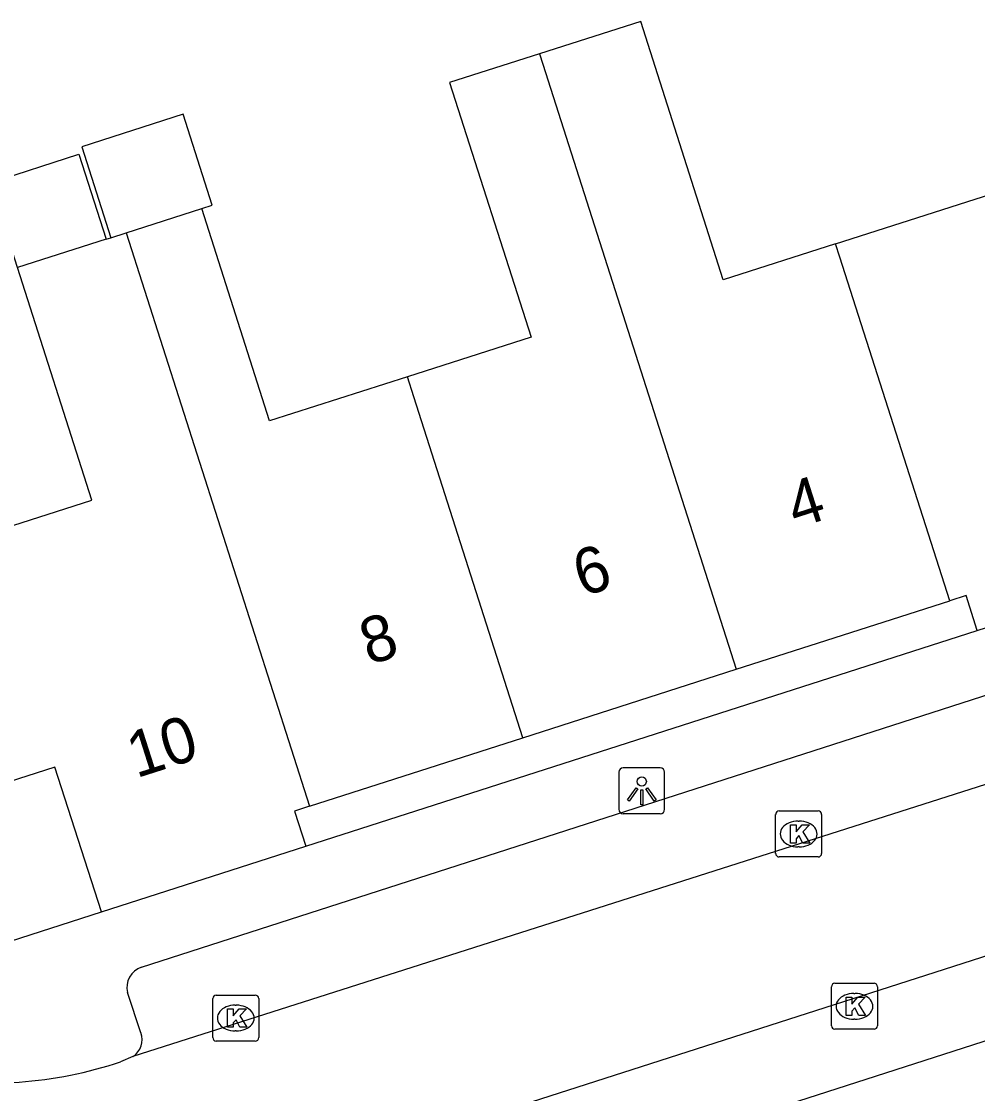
# Model space of a CAD drawing. Extents: x 159718 to 160783, y 383290 to 384030.
# Drawn here: x 160111.85 to 160132.66, y 383568.57 to 383591.9 of the extents above; entities that cross this region are included whole.
import ezdxf

# ---------------------------------------------------------------- set-up
doc = ezdxf.new("R2010")
doc.units = 0
for name, color, linetype in [('IMGEO_Kolk', 7, 'Continuous'), ('IMGEO_Lichtpunt', 7, 'Continuous'), ('IMGEO_Pand', 7, 'Continuous'), ('IMGEO_Pand_nummerreeks', 7, 'Continuous'), ('IMGEO_Rijbaan_lokaal_open', 7, 'Continuous'), ('IMGEO_Voetpad_open', 7, 'Continuous')]:
    doc.layers.add(name, color=color, linetype=linetype)

msp = doc.modelspace()

# ---------------------------------------------------------------- linework, layer by layer
at = {"layer": 'IMGEO_Kolk'}
for p, q in [((160128.269, 383573.796), (160128.269, 383574.648)), ((160128.344, 383574.722), (160129.196, 383574.722)), ((160129.27, 383574.648), (160129.27, 383573.796)), ((160128.757, 383574.502), (160128.782, 383574.502)), ((160129.196, 383573.722), (160128.344, 383573.722)), ((160128.78, 383573.942), (160128.755, 383573.942)), ((160129.558, 383570.972), (160130.41, 383570.972)), ((160116.091, 383570.716), (160116.943, 383570.716)), ((160129.483, 383570.046), (160129.483, 383570.898)), ((160129.971, 383570.752), (160129.996, 383570.752)), ((160130.484, 383570.898), (160130.484, 383570.046)), ((160116.016, 383569.79), (160116.016, 383570.642)), ((160116.504, 383570.496), (160116.529, 383570.496)), ((160117.017, 383570.642), (160117.017, 383569.79)), ((160129.994, 383570.192), (160129.969, 383570.192)), ((160116.527, 383569.936), (160116.502, 383569.936)), ((160130.41, 383569.972), (160129.558, 383569.972)), ((160116.943, 383569.716), (160116.091, 383569.716))]:
    msp.add_line(p, q, dxfattribs=at)
for points in [[(160128.269, 383573.796), (160128.269, 383574.648)], [(160128.344, 383574.722), (160129.196, 383574.722)], [(160129.27, 383574.648), (160129.27, 383573.796)], [(160128.59, 383574.422), (160128.713, 383574.422), (160128.713, 383574.271), (160128.843, 383574.422), (160129.007, 383574.422), (160128.861, 383574.271), (160129.014, 383574.022), (160128.862, 383574.022), (160128.777, 383574.186), (160128.713, 383574.119), (160128.713, 383574.022), (160128.59, 383574.022), (160128.59, 383574.422)], [(160129.196, 383573.722), (160128.344, 383573.722)], [(160129.558, 383570.972), (160130.41, 383570.972)], [(160116.091, 383570.716), (160116.943, 383570.716)], [(160129.483, 383570.046), (160129.483, 383570.898)], [(160130.484, 383570.898), (160130.484, 383570.046)], [(160116.016, 383569.79), (160116.016, 383570.642)], [(160117.017, 383570.642), (160117.017, 383569.79)], [(160129.804, 383570.672), (160129.927, 383570.672), (160129.927, 383570.521), (160130.057, 383570.672), (160130.221, 383570.672), (160130.075, 383570.521), (160130.228, 383570.272), (160130.076, 383570.272), (160129.991, 383570.436), (160129.927, 383570.369), (160129.927, 383570.272), (160129.804, 383570.272), (160129.804, 383570.672)], [(160116.337, 383570.416), (160116.46, 383570.416), (160116.46, 383570.265), (160116.59, 383570.416), (160116.754, 383570.416), (160116.608, 383570.265), (160116.761, 383570.016), (160116.609, 383570.016), (160116.524, 383570.18), (160116.46, 383570.113), (160116.46, 383570.016), (160116.337, 383570.016), (160116.337, 383570.416)], [(160130.41, 383569.972), (160129.558, 383569.972)], [(160116.943, 383569.716), (160116.091, 383569.716)]]:
    msp.add_lwpolyline(points, dxfattribs=at)
for centre, start, end in [((160128.346, 383574.646), 91.552, 178.448), ((160128.346, 383574.646), 91.552, 178.448), ((160129.194, 383574.646), 1.552, 88.448), ((160129.194, 383574.646), 1.552, 88.448), ((160128.346, 383573.798), 181.552, 268.448), ((160128.346, 383573.798), 181.552, 268.448), ((160129.194, 383573.798), 271.552, 358.448), ((160129.194, 383573.798), 271.552, 358.448), ((160129.56, 383570.896), 91.552, 178.448), ((160129.56, 383570.896), 91.552, 178.448), ((160130.408, 383570.896), 1.552, 88.448), ((160130.408, 383570.896), 1.552, 88.448), ((160116.093, 383570.64), 91.552, 178.448), ((160116.093, 383570.64), 91.552, 178.448), ((160116.941, 383570.64), 1.552, 88.448), ((160116.941, 383570.64), 1.552, 88.448), ((160129.56, 383570.048), 181.552, 268.448), ((160129.56, 383570.048), 181.552, 268.448), ((160130.408, 383570.048), 271.552, 358.448), ((160130.408, 383570.048), 271.552, 358.448), ((160116.093, 383569.792), 181.552, 268.448), ((160116.093, 383569.792), 181.552, 268.448), ((160116.941, 383569.792), 271.552, 358.448), ((160116.941, 383569.792), 271.552, 358.448)]:
    msp.add_arc(centre, 0.0765, start, end, dxfattribs=at)
for centre, major_axis, ratio, start_param, end_param in [((160128.756, 383574.222), (-0.387, 0.002), 0.722429, 4.712389, 7.853982), ((160128.781, 383574.222), (-0.39, 0.002), 0.717154, 1.570796, 4.712389), ((160129.97, 383570.472), (-0.387, 0.002), 0.722429, 4.712389, 7.853982), ((160129.995, 383570.472), (-0.39, 0.002), 0.717154, 1.570796, 4.712389), ((160116.503, 383570.216), (-0.387, 0.002), 0.722429, 4.712389, 7.853982), ((160116.528, 383570.216), (-0.39, 0.002), 0.717154, 1.570796, 4.712389)]:
    msp.add_ellipse(centre, major_axis=major_axis, ratio=ratio, start_param=start_param, end_param=end_param, dxfattribs=at)
at = {"layer": 'IMGEO_Lichtpunt'}
for p, q in [((160125.758, 383575.66), (160124.95, 383575.66)), ((160125.758, 383575.66), (160124.95, 383575.66)), ((160124.856, 383575.565), (160124.856, 383574.758)), ((160124.856, 383575.565), (160124.856, 383574.758)), ((160125.852, 383574.758), (160125.852, 383575.565)), ((160125.852, 383574.758), (160125.852, 383575.565)), ((160124.95, 383574.664), (160125.758, 383574.664)), ((160124.95, 383574.664), (160125.758, 383574.664))]:
    msp.add_line(p, q, dxfattribs=at)
for points in [[(160125.23, 383575.229), (160125.269, 383575.201), (160125.081, 383574.939), (160125.043, 383574.966), (160125.23, 383575.229)], [(160125.332, 383575.181), (160125.379, 383575.181), (160125.379, 383574.859), (160125.332, 383574.859), (160125.332, 383575.181)], [(160125.442, 383575.201), (160125.48, 383575.228), (160125.667, 383574.966), (160125.628, 383574.938), (160125.442, 383575.201)]]:
    msp.add_lwpolyline(points, dxfattribs=at)
msp.add_circle((160125.355, 383575.363), 0.0994, dxfattribs=at)
for centre, start, end in [((160124.95, 383575.565), 90, 180), ((160124.95, 383575.565), 90, 180), ((160125.758, 383575.565), 0, 90), ((160125.758, 383575.565), 0, 90), ((160124.95, 383574.758), 180, 270), ((160124.95, 383574.758), 180, 270), ((160125.758, 383574.758), 270, 0), ((160125.758, 383574.758), 270, 360)]:
    msp.add_arc(centre, 0.0946, start, end, dxfattribs=at)
at = {"layer": 'IMGEO_Pand'}
for points in [[(160129.574, 383587.063), (160127.13, 383586.281), (160125.331, 383591.903), (160123.129, 383591.199)], [(160123.129, 383591.199), (160121.173, 383590.573), (160122.946, 383585.031), (160120.253, 383584.169)], [(160123.129, 383591.199), (160123.201, 383590.972), (160127.413, 383577.807)], [(160129.574, 383587.063), (160134.038, 383588.492), (160133.26, 383590.924), (160133.341, 383590.95)], [(160115.775, 383587.831), (160116.005, 383587.905), (160115.373, 383589.884), (160113.163, 383589.178), (160113.795, 383587.197)], [(160111.764, 383586.547), (160111.173, 383588.394), (160113.104, 383589.012), (160113.694, 383587.165)], [(160114.128, 383587.304), (160115.775, 383587.831)], [(160120.253, 383584.169), (160117.255, 383583.21), (160115.775, 383587.831)], [(160113.795, 383587.197), (160114.128, 383587.304)], [(160114.128, 383587.304), (160118.121, 383574.824)], [(160113.694, 383587.165), (160111.764, 383586.547)], [(160113.694, 383587.165), (160113.795, 383587.197)], [(160132.058, 383579.298), (160129.668, 383586.771), (160129.574, 383587.063)], [(160108.784, 383580.014), (160113.382, 383581.489), (160111.764, 383586.547)], [(160122.766, 383576.315), (160120.392, 383583.735), (160120.253, 383584.169)], [(160132.658, 383578.65), (160137.039, 383580.058), (160136.027, 383583.189), (160138.317, 383583.945)], [(160132.658, 383578.65), (160132.413, 383579.412), (160132.058, 383579.298)], [(160127.413, 383577.807), (160132.058, 383579.298)], [(160122.766, 383576.315), (160127.413, 383577.807)], [(160118.121, 383574.824), (160122.766, 383576.315)], [(160113.591, 383572.527), (160112.582, 383575.673), (160110.383, 383574.974)], [(160118.121, 383574.824), (160117.797, 383574.72), (160118.042, 383573.959)], [(160113.591, 383572.527), (160118.042, 383573.959)]]:
    msp.add_lwpolyline(points, dxfattribs=at)
at = {"layer": 'IMGEO_Rijbaan_lokaal_open'}
for points in [[(160134.86, 383575.943), (160114.279, 383569.378)], [(160115.367, 383565.954), (160135.942, 383572.566)], [(160114.279, 383569.378), (160114.01, 383569.262)]]:
    msp.add_lwpolyline(points, dxfattribs=at)
msp.add_arc((160111.155, 383577.841), 9.041, 259.7746, 288.4075, dxfattribs=at)
at = {"layer": 'IMGEO_Voetpad_open'}
for points in [[(160118.042, 383573.959), (160132.658, 383578.65)], [(160114.467, 383571.322), (160137.056, 383578.598)], [(160158.179, 383577.875), (160116.689, 383564.523)], [(160111.384, 383571.818), (160113.591, 383572.527)], [(160114.454, 383569.898), (160114.158, 383570.769)]]:
    msp.add_lwpolyline(points, dxfattribs=at)
for centre, radius, start, end in [((160114.611, 383570.879), 0.466, 107.9736, 193.6361), ((160114.038, 383569.749), 0.442, 303.0705, 19.7294)]:
    msp.add_arc(centre, radius, start, end, dxfattribs=at)

# ---------------------------------------------------------------- texts
at = {"layer": 'IMGEO_Pand_nummerreeks'}
for s, p in [('4', (160128.707, 383580.863)), ('6', (160124.06, 383579.376)), ('8', (160119.416, 383577.891)), ('10', (160114.35, 383575.431))]:
    msp.add_text(s, height=1, rotation=17.7445, dxfattribs=at).set_placement(p)

doc.saveas('drawing.dxf')
